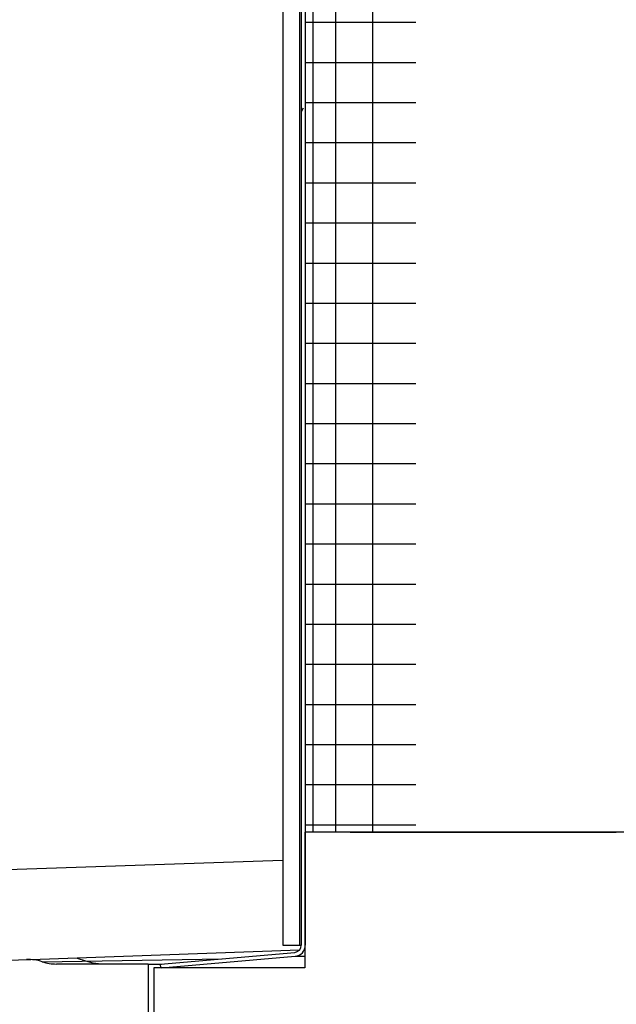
# Model space of a CAD drawing. Extents: x -169 to 2224, y 0 to 2796.
# Tile 267 of 530: x 1601.662 to 1602.485, y 971.956 to 973.314. Entities that reach past the tile are written whole.
import ezdxf

# ---------------------------------------------------------------- set-up
doc = ezdxf.new("R2010")
doc.units = 0
doc.header["$MEASUREMENT"] = 0
doc.header["$PDSIZE"] = 1
doc.layers.get('DEFPOINTS').update_dxf_attribs({"linetype": 'CONTINUOUS'})
doc.layers.add('DIM', color=3, linetype='CONTINUOUS')
doc.layers.add('SPILL-BUCKET', color=1, linetype='CONTINUOUS')
doc.styles.add('SIMPLEX', font='simplex')
doc.dimstyles.new('DIM64', dxfattribs={"dimscale": 64, "dimtxt": 0.09375, "dimasz": 0.09375, "dimexe": 0.0625, "dimexo": 0.0625, "dimgap": 0.046875, "dimtad": 1, "dimdec": 4, "dimzin": 3, "dimdsep": 46, "dimlunit": 4, "dimtxsty": 'SIMPLEX', "dimcen": 0, "dimclrd": 256, "dimclre": 256, "dimclrt": 256, "dimadec": 0, "dimazin": 0, "dimtfac": 1, "dimtdec": 4, "dimtmove": 0, "dimatfit": 3, "dimfxl": 1, "dimfrac": 2, "dimtolj": 1, "dimtzin": 0, "dimarcsym": 0})

# ---------------------------------------------------------------- blocks, each defined once
blk = doc.blocks.new('*D48')
at = {"layer": 'DEFPOINTS', "color": 0, "transparency": 16777216}
for p in [(2031.7725, 978.296), (1368.5472, 978.0147), (2031.7725, 700.5233)]:
    blk.add_point(p, dxfattribs=at)
at = {"layer": 'DIM', "lineweight": -2, "transparency": 16777216}
for p, q in [((2031.7725, 974.296), (2031.7725, 696.5233)), ((1368.5472, 974.0147), (1368.5472, 696.5233)), ((1374.5472, 700.5233), (2025.7725, 700.5233))]:
    blk.add_line(p, q, dxfattribs=at)
at = {"layer": 'DIM', "transparency": 16777216}
for points in [[(1374.5472, 701.5233), (1374.5472, 699.5233), (1368.5472, 700.5233)], [(2025.7725, 701.5233), (2025.7725, 699.5233), (2031.7725, 700.5233)]]:
    blk.add_solid(points, dxfattribs=at)
at = {"layer": 'DIM', "transparency": 16777216, "insert": (1700.1599, 708.0947), "char_height": 6, "attachment_point": 5, "style": 'SIMPLEX'}
blk.add_mtext('\\A1;55\'-3 1/4" (F.V. TANK SLAB)', dxfattribs=at)

msp = doc.modelspace()

# ---------------------------------------------------------------- linework, layer by layer
at = {"layer": 'SPILL-BUCKET', "color": 7, "linetype": 'Continuous'}
for p, q in [((1602.02478, 974.31077), (1602.02478, 972.03733)), ((1602.04777, 974.31077), (1602.04777, 972.03733)), ((1602.05026, 974.30661), (1602.05026, 972.03733)), ((1602.05576, 974.30661), (1602.05576, 972.03733)), ((1602.06624, 974.08982), (1602.06624, 972.19309)), ((1602.09742, 974.08234), (1602.09742, 972.19316)), ((1602.14858, 974.08234), (1602.14858, 972.19316)), ((1602.05576, 973.31034), (1602.06204, 973.31034)), ((1602.06204, 973.31034), (1602.0808, 973.31034)), ((1602.0808, 973.31034), (1602.11178, 973.31034)), ((1602.11178, 973.31034), (1602.15453, 973.31034)), ((1602.15453, 973.31034), (1602.20846, 973.31034)), ((1602.05576, 973.25499), (1602.06204, 973.25499)), ((1602.06204, 973.25499), (1602.0808, 973.25499)), ((1602.0808, 973.25499), (1602.11178, 973.25499)), ((1602.11178, 973.25499), (1602.15453, 973.25499)), ((1602.15453, 973.25499), (1602.20846, 973.25499)), ((1602.05297, 973.19163), (1602.05026, 973.18696)), ((1602.05576, 973.19964), (1602.06204, 973.19964)), ((1602.06204, 973.19964), (1602.0808, 973.19964)), ((1602.0808, 973.19964), (1602.11178, 973.19964)), ((1602.11178, 973.19964), (1602.15453, 973.19964)), ((1602.15453, 973.19964), (1602.20846, 973.19964)), ((1602.05576, 973.1443), (1602.06204, 973.1443)), ((1602.06204, 973.1443), (1602.0808, 973.1443)), ((1602.0808, 973.1443), (1602.11178, 973.1443)), ((1602.11178, 973.1443), (1602.15453, 973.1443)), ((1602.15453, 973.1443), (1602.20846, 973.1443)), ((1602.05576, 973.08895), (1602.06204, 973.08895)), ((1602.06204, 973.08895), (1602.0808, 973.08895)), ((1602.0808, 973.08895), (1602.11178, 973.08895)), ((1602.11178, 973.08895), (1602.15453, 973.08895)), ((1602.15453, 973.08895), (1602.20846, 973.08895)), ((1602.05576, 973.0336), (1602.06204, 973.0336)), ((1602.06204, 973.0336), (1602.0808, 973.0336)), ((1602.0808, 973.0336), (1602.11178, 973.0336)), ((1602.11178, 973.0336), (1602.15453, 973.0336)), ((1602.15453, 973.0336), (1602.20846, 973.0336)), ((1602.05576, 972.97825), (1602.06204, 972.97825)), ((1602.06204, 972.97825), (1602.0808, 972.97825)), ((1602.0808, 972.97825), (1602.11178, 972.97825)), ((1602.11178, 972.97825), (1602.15453, 972.97825)), ((1602.15453, 972.97825), (1602.20846, 972.97825)), ((1602.05576, 972.9229), (1602.06204, 972.9229)), ((1602.06204, 972.9229), (1602.0808, 972.9229)), ((1602.0808, 972.9229), (1602.11178, 972.9229)), ((1602.11178, 972.9229), (1602.15453, 972.9229)), ((1602.15453, 972.9229), (1602.20846, 972.9229)), ((1602.05576, 972.86755), (1602.06204, 972.86755)), ((1602.06204, 972.86755), (1602.0808, 972.86755)), ((1602.0808, 972.86755), (1602.11178, 972.86755)), ((1602.11178, 972.86755), (1602.15453, 972.86755)), ((1602.15453, 972.86755), (1602.20846, 972.86755)), ((1602.05576, 972.81221), (1602.06204, 972.81221)), ((1602.06204, 972.81221), (1602.0808, 972.81221)), ((1602.0808, 972.81221), (1602.11178, 972.81221)), ((1602.11178, 972.81221), (1602.15453, 972.81221)), ((1602.15453, 972.81221), (1602.20846, 972.81221)), ((1602.05576, 972.75686), (1602.06204, 972.75686)), ((1602.06204, 972.75686), (1602.0808, 972.75686)), ((1602.0808, 972.75686), (1602.11178, 972.75686)), ((1602.11178, 972.75686), (1602.15453, 972.75686)), ((1602.15453, 972.75686), (1602.20846, 972.75686)), ((1602.05576, 972.70151), (1602.06204, 972.70151)), ((1602.06204, 972.70151), (1602.0808, 972.70151)), ((1602.0808, 972.70151), (1602.11178, 972.70151)), ((1602.11178, 972.70151), (1602.15453, 972.70151)), ((1602.15453, 972.70151), (1602.20846, 972.70151)), ((1602.05576, 972.64616), (1602.06204, 972.64616)), ((1602.06204, 972.64616), (1602.0808, 972.64616)), ((1602.0808, 972.64616), (1602.11178, 972.64616)), ((1602.11178, 972.64616), (1602.15453, 972.64616)), ((1602.15453, 972.64616), (1602.20846, 972.64616)), ((1602.05576, 972.59081), (1602.06204, 972.59081)), ((1602.06204, 972.59081), (1602.0808, 972.59081)), ((1602.0808, 972.59081), (1602.11178, 972.59081)), ((1602.11178, 972.59081), (1602.15453, 972.59081)), ((1602.15453, 972.59081), (1602.20846, 972.59081)), ((1602.05576, 972.53546), (1602.06204, 972.53546)), ((1602.06204, 972.53546), (1602.0808, 972.53546)), ((1602.0808, 972.53546), (1602.11178, 972.53546)), ((1602.11178, 972.53546), (1602.15453, 972.53546)), ((1602.15453, 972.53546), (1602.20846, 972.53546)), ((1602.05576, 972.48012), (1602.06204, 972.48012)), ((1602.06204, 972.48012), (1602.0808, 972.48012)), ((1602.0808, 972.48012), (1602.11178, 972.48012)), ((1602.11178, 972.48012), (1602.15453, 972.48012)), ((1602.15453, 972.48012), (1602.20846, 972.48012)), ((1602.05576, 972.42477), (1602.06204, 972.42477)), ((1602.06204, 972.42477), (1602.0808, 972.42477)), ((1602.0808, 972.42477), (1602.11178, 972.42477)), ((1602.11178, 972.42477), (1602.15453, 972.42477)), ((1602.15453, 972.42477), (1602.20846, 972.42477)), ((1602.05576, 972.36942), (1602.06204, 972.36942)), ((1602.06204, 972.36942), (1602.0808, 972.36942)), ((1602.0808, 972.36942), (1602.11178, 972.36942)), ((1602.11178, 972.36942), (1602.15453, 972.36942)), ((1602.15453, 972.36942), (1602.20846, 972.36942)), ((1602.05576, 972.31407), (1602.06204, 972.31407)), ((1602.06204, 972.31407), (1602.0808, 972.31407)), ((1602.0808, 972.31407), (1602.11178, 972.31407)), ((1602.11178, 972.31407), (1602.15453, 972.31407)), ((1602.15453, 972.31407), (1602.20846, 972.31407)), ((1602.05576, 972.25872), (1602.06204, 972.25872)), ((1602.06204, 972.25872), (1602.0808, 972.25872)), ((1602.0808, 972.25872), (1602.11178, 972.25872)), ((1602.11178, 972.25872), (1602.15453, 972.25872)), ((1602.15453, 972.25872), (1602.20846, 972.25872)), ((1602.05576, 972.20337), (1602.06204, 972.20337)), ((1602.06204, 972.20337), (1602.0808, 972.20337)), ((1602.0808, 972.20337), (1602.11178, 972.20337)), ((1602.11178, 972.20337), (1602.15453, 972.20337)), ((1602.15453, 972.20337), (1602.20846, 972.20337)), ((1602.02478, 972.03733), (1602.04777, 972.03733)), ((1602.04777, 972.03733), (1602.04839, 972.03733)), ((1602.04839, 972.03733), (1602.05027, 972.03733)), ((1601.8559, 972.01116), (1602.04114, 972.02737)), ((1601.85752, 972.00579), (1602.04162, 972.0219)), ((1602.04162, 972.0219), (1602.04504, 972.0219)), ((1602.04504, 972.0219), (1602.05527, 972.0219)), ((1601.85637, 972.00579), (1601.8559, 972.01116)), ((1601.85752, 972.00579), (1601.85637, 972.00579))]:
    msp.add_line(p, q, dxfattribs=at)
at = {"layer": 'SPILL-BUCKET', "color": 1, "linetype": 'Continuous'}
for p, q in [((1602.57491, 972.19297), (1602.05526, 972.19297)), ((1602.05526, 972.19297), (1602.05526, 972.00579)), ((1602.06656, 972.19308), (1602.0558, 972.19299)), ((1602.08888, 972.19314), (1602.06656, 972.19308)), ((1602.11772, 972.19316), (1602.08888, 972.19314)), ((1602.11772, 972.19316), (1602.48493, 972.19316)), ((1602.05526, 972.03342), (1602.05526, 972.00579)), ((1602.05526, 972.00579), (1601.84665, 972.00579)), ((1601.84665, 972.00579), (1601.84665, 971.82391))]:
    msp.add_line(p, q, dxfattribs=at)
at = {"layer": 'SPILL-BUCKET', "linetype": 'Continuous'}
for p, q in [((1601.50877, 972.13682), (1602.02443, 972.15441)), ((1601.67682, 972.01769), (1602.04757, 972.03064)), ((1601.63797, 972.01634), (1601.6711, 972.01749)), ((1601.67111, 972.01749), (1601.67253, 972.01754)), ((1601.67253, 972.01754), (1601.67682, 972.01769)), ((1601.69277, 972.01441), (1601.94091, 972.0186)), ((1601.83891, 972.01129), (1601.71228, 972.01129)), ((1601.74125, 972.0187), (1601.72936, 972.01953)), ((1601.75275, 972.01543), (1601.74125, 972.0187)), ((1601.76318, 972.01233), (1601.75275, 972.01543)), ((1601.77397, 972.01129), (1601.76318, 972.01233)), ((1601.83891, 972.01129), (1601.84352, 972.01129)), ((1601.83891, 972.01129), (1601.83891, 971.699)), ((1601.84352, 972.01129), (1601.8573, 972.01129))]:
    msp.add_line(p, q, dxfattribs=at)
at = {"layer": 'SPILL-BUCKET', "color": 7, "linetype": 'Continuous'}
for radius in [0.00999, 0.01549]:
    msp.add_arc((1602.04027, 972.03733), radius, 275, 0, dxfattribs=at)
at = {"layer": 'SPILL-BUCKET', "linetype": 'Continuous'}
for centre, start, end in [((1601.67328, 971.95508), 71.80409, 92), ((1601.71228, 972.07374), 251.80409, 270)]:
    msp.add_arc(centre, 0.06246, start, end, dxfattribs=at)

# ---------------------------------------------------------------- dimensions: what is measured, and where the dimension line sits
at = {"layer": 'DIM'}
dim = msp.add_linear_dim(base=(2031.77254, 700.52328), p1=(1368.54722, 978.01471), p2=(2031.77254, 978.29596), angle=0, text='<> (F.V. TANK SLAB)', dimstyle='DIM64', dxfattribs=at)
dim.commit()
dim.dimension.update_dxf_attribs({"geometry": '*D48', "text_midpoint": (1700.15988, 708.09471)})

doc.saveas('drawing.dxf')
